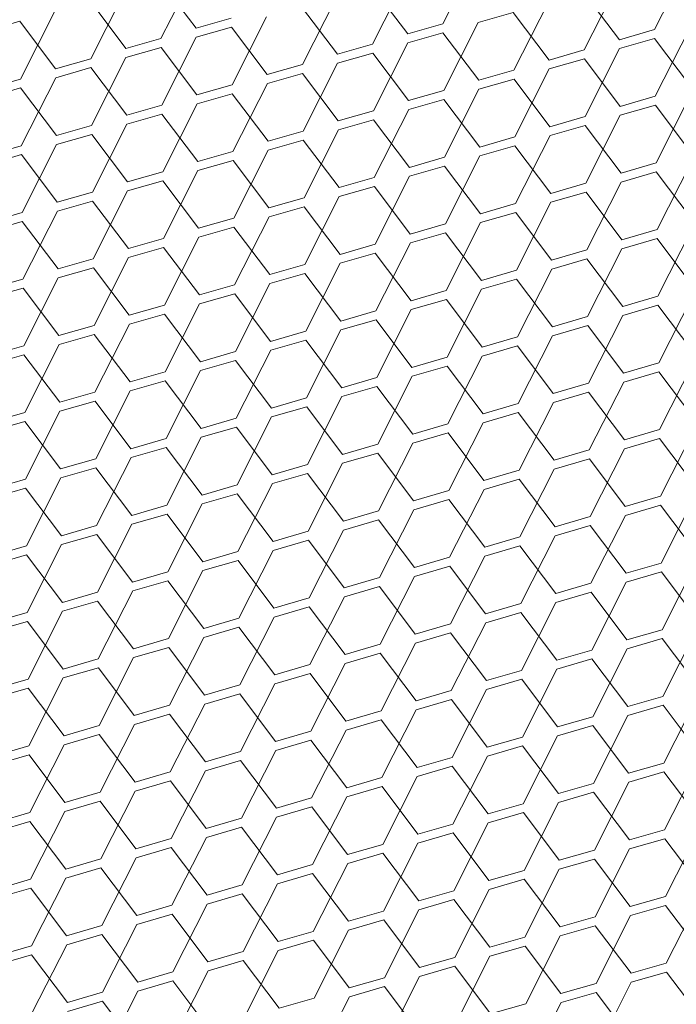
# Model space of a CAD drawing. Header units: millimetres. Extents: x 3925 to 5043, y -86 to 778.
# Tile 353 of 439: x 4999.86 to 5004.01, y 343.13 to 349.35. Entities that reach past the tile are written whole.
import ezdxf

# ---------------------------------------------------------------- set-up
doc = ezdxf.new("R2010")
doc.units = ezdxf.units.MM
doc.header["$LTSCALE"] = 46.255
doc.layers.add('H30K-DUST-FIDXF_CONTINUOUS_LINE', color=7, linetype='CONTINUOUS')

msp = doc.modelspace()

# ---------------------------------------------------------------- linework, layer by layer
at = {"layer": 'H30K-DUST-FIDXF_CONTINUOUS_LINE', "color": 7, "linetype": 'Continuous', "lineweight": 0}
for p, q in [((5002.5378, 349.3225), (5002.755, 349.7511)), ((5003.8744, 349.2863), (5004.0917, 349.715)), ((5000.7574, 349.2303), (5000.9746, 349.659)), ((5002.094, 349.1942), (5002.3113, 349.6229)), ((5000.9792, 349.2945), (5000.7527, 349.5949)), ((5002.3159, 349.2583), (5002.0894, 349.5587)), ((5003.4306, 349.1581), (5003.6479, 349.5867)), ((5000.3136, 349.1021), (5000.5308, 349.5307)), ((5001.6502, 349.0659), (5001.8675, 349.4946)), ((5003.6525, 349.2222), (5003.426, 349.5226)), ((5000.5355, 349.1662), (5000.309, 349.4666)), ((5001.8721, 349.1301), (5001.6456, 349.4305)), ((5002.9869, 349.0298), (5003.2041, 349.4585)), ((4999.8698, 348.9738), (5000.0871, 349.4025)), ((5000.9792, 349.2945), (5001.2011, 349.3586)), ((5001.2065, 348.9377), (5001.4237, 349.3663)), ((5002.9823, 349.3943), (5002.7604, 349.3302)), ((5003.2088, 349.0939), (5002.9823, 349.3943)), ((4999.8652, 349.3383), (4999.6433, 349.2742)), ((5000.0917, 349.0379), (4999.8652, 349.3383)), ((5001.2018, 349.3022), (5000.98, 349.2381)), ((5001.4283, 349.0018), (5001.2018, 349.3022)), ((5002.3159, 349.2583), (5002.5378, 349.3225)), ((5002.5431, 348.9015), (5002.7604, 349.3302)), ((5003.8797, 348.8654), (5004.097, 349.2941)), ((5000.5355, 349.1662), (5000.7574, 349.2303)), ((5000.7627, 348.8094), (5000.98, 349.2381)), ((5002.5385, 349.2661), (5002.3166, 349.2019)), ((5002.765, 348.9657), (5002.5385, 349.2661)), ((5003.6525, 349.2222), (5003.8744, 349.2863)), ((5000.7581, 349.1739), (5000.5362, 349.1098)), ((5000.9846, 348.8735), (5000.7581, 349.1739)), ((5001.8721, 349.1301), (5002.094, 349.1942)), ((5002.0993, 348.7733), (5002.3166, 349.2019)), ((5003.8751, 349.2299), (5003.6532, 349.1658)), ((5004.1016, 348.9295), (5003.8751, 349.2299)), ((5000.3189, 348.6811), (5000.5362, 349.1098)), ((5002.0947, 349.1378), (5001.8728, 349.0737)), ((5002.3212, 348.8374), (5002.0947, 349.1378)), ((5003.2088, 349.0939), (5003.4306, 349.1581)), ((5003.436, 348.7371), (5003.6532, 349.1658)), ((5000.0917, 349.0379), (5000.3136, 349.1021)), ((5000.3143, 349.0457), (5000.0924, 348.9815)), ((5000.5408, 348.7453), (5000.3143, 349.0457)), ((5001.4283, 349.0018), (5001.6502, 349.0659)), ((5001.6556, 348.645), (5001.8728, 349.0737)), ((5003.4314, 349.1017), (5003.2095, 349.0375)), ((5003.6579, 348.8013), (5003.4314, 349.1017)), ((4999.8751, 348.5529), (5000.0924, 348.9815)), ((5001.6509, 349.0095), (5001.4291, 348.9454)), ((5001.8774, 348.7091), (5001.6509, 349.0095)), ((5002.765, 348.9657), (5002.9869, 349.0298)), ((5002.9922, 348.6089), (5003.2095, 349.0375)), ((4999.6479, 348.9097), (4999.8698, 348.9738)), ((5000.9846, 348.8735), (5001.2065, 348.9377)), ((5001.2118, 348.5167), (5001.4291, 348.9454)), ((5002.9876, 348.9734), (5002.7657, 348.9093)), ((5003.2141, 348.673), (5002.9876, 348.9734)), ((4999.8705, 348.9174), (4999.6486, 348.8533)), ((5000.097, 348.617), (4999.8705, 348.9174)), ((5001.2072, 348.8813), (5000.9853, 348.8171)), ((5001.4337, 348.5809), (5001.2072, 348.8813)), ((5002.3212, 348.8374), (5002.5431, 348.9015)), ((5002.5484, 348.4806), (5002.7657, 348.9093)), ((5003.6579, 348.8013), (5003.8797, 348.8654)), ((5003.8851, 348.4445), (5004.1023, 348.8731)), ((5000.5408, 348.7453), (5000.7627, 348.8094)), ((5000.768, 348.3885), (5000.9853, 348.8171)), ((5002.5438, 348.8451), (5002.3219, 348.781)), ((5002.7703, 348.5447), (5002.5438, 348.8451)), ((5003.8805, 348.809), (5003.6586, 348.7449)), ((5004.107, 348.5086), (5003.8805, 348.809)), ((5000.7634, 348.753), (5000.5415, 348.6889)), ((5000.9899, 348.4526), (5000.7634, 348.753)), ((5001.8774, 348.7091), (5002.0993, 348.7733)), ((5002.1047, 348.3523), (5002.3219, 348.781)), ((5003.2141, 348.673), (5003.436, 348.7371)), ((5003.4413, 348.3162), (5003.6586, 348.7449)), ((5000.097, 348.617), (5000.3189, 348.6811)), ((5000.3242, 348.2602), (5000.5415, 348.6889)), ((5002.1, 348.7169), (5001.8782, 348.6527)), ((5002.3265, 348.4165), (5002.1, 348.7169)), ((5003.4367, 348.6807), (5003.2148, 348.6166)), ((5003.6632, 348.3803), (5003.4367, 348.6807)), ((5000.3196, 348.6247), (5000.0977, 348.5606)), ((5000.5461, 348.3243), (5000.3196, 348.6247)), ((5001.4337, 348.5809), (5001.6556, 348.645)), ((5001.6609, 348.2241), (5001.8782, 348.6527)), ((5002.7703, 348.5447), (5002.9922, 348.6089)), ((5002.9975, 348.1879), (5003.2148, 348.6166)), ((4999.6533, 348.4887), (4999.8751, 348.5529)), ((4999.8805, 348.1319), (5000.0977, 348.5606)), ((5001.6563, 348.5886), (5001.4344, 348.5245)), ((5001.8828, 348.2882), (5001.6563, 348.5886)), ((5002.9929, 348.5525), (5002.771, 348.4883)), ((5003.2194, 348.2521), (5002.9929, 348.5525)), ((4999.8759, 348.4965), (4999.654, 348.4323)), ((5000.1024, 348.1961), (4999.8759, 348.4965)), ((5000.9899, 348.4526), (5001.2118, 348.5167)), ((5001.2171, 348.0958), (5001.4344, 348.5245)), ((5002.5538, 348.0597), (5002.771, 348.4883)), ((5001.2125, 348.4603), (5000.9906, 348.3962)), ((5001.439, 348.1599), (5001.2125, 348.4603)), ((5002.3265, 348.4165), (5002.5484, 348.4806)), ((5002.5491, 348.4242), (5002.3273, 348.3601)), ((5002.7757, 348.1238), (5002.5491, 348.4242)), ((5003.6632, 348.3803), (5003.8851, 348.4445)), ((5003.8904, 348.0235), (5004.1077, 348.4522)), ((5000.5461, 348.3243), (5000.768, 348.3885)), ((5000.7733, 347.9675), (5000.9906, 348.3962)), ((5002.11, 347.9314), (5002.3273, 348.3601)), ((5003.8858, 348.3881), (5003.6639, 348.3239)), ((5004.1123, 348.0877), (5003.8858, 348.3881)), ((5000.7687, 348.3321), (5000.5468, 348.2679)), ((5000.9952, 348.0317), (5000.7687, 348.3321)), ((5001.8828, 348.2882), (5002.1047, 348.3523)), ((5003.2194, 348.2521), (5003.4413, 348.3162)), ((5003.4466, 347.8953), (5003.6639, 348.3239)), ((5000.1024, 348.1961), (5000.3242, 348.2602)), ((5000.3296, 347.8393), (5000.5468, 348.2679)), ((5002.1054, 348.2959), (5001.8835, 348.2318)), ((5002.3319, 347.9955), (5002.1054, 348.2959)), ((5003.442, 348.2598), (5003.2201, 348.1957)), ((5003.6685, 347.9594), (5003.442, 348.2598)), ((5000.325, 348.2038), (5000.1031, 348.1397)), ((5000.5515, 347.9034), (5000.325, 348.2038)), ((5001.439, 348.1599), (5001.6609, 348.2241)), ((5001.6662, 347.8031), (5001.8835, 348.2318)), ((5002.7757, 348.1238), (5002.9975, 348.1879)), ((5003.0029, 347.767), (5003.2201, 348.1957)), ((4999.6586, 348.0678), (4999.8805, 348.1319)), ((4999.8858, 347.711), (5000.1031, 348.1397)), ((5001.6616, 348.1677), (5001.4397, 348.1035)), ((5001.8881, 347.8673), (5001.6616, 348.1677)), ((5002.9983, 348.1315), (5002.7764, 348.0674)), ((5003.2248, 347.8311), (5002.9983, 348.1315)), ((4999.8812, 348.0755), (4999.6593, 348.0114)), ((5000.1077, 347.7751), (4999.8812, 348.0755)), ((5000.9952, 348.0317), (5001.2171, 348.0958)), ((5001.2224, 347.6749), (5001.4397, 348.1035)), ((5002.3319, 347.9955), (5002.5538, 348.0597)), ((5002.5591, 347.6387), (5002.7764, 348.0674)), ((5001.2178, 348.0394), (5000.9959, 347.9753)), ((5001.4443, 347.739), (5001.2178, 348.0394)), ((5002.5545, 348.0033), (5002.3326, 347.9391)), ((5002.781, 347.7029), (5002.5545, 348.0033)), ((5003.6685, 347.9594), (5003.8904, 348.0235)), ((5003.8957, 347.6026), (5004.113, 348.0313)), ((5000.5515, 347.9034), (5000.7733, 347.9675)), ((5000.7787, 347.5466), (5000.9959, 347.9753)), ((5001.8881, 347.8673), (5002.11, 347.9314)), ((5002.1153, 347.5105), (5002.3326, 347.9391)), ((5003.8911, 347.9671), (5003.6692, 347.903)), ((5004.1176, 347.6667), (5003.8911, 347.9671)), ((5000.7741, 347.9111), (5000.5522, 347.847)), ((5001.0006, 347.6107), (5000.7741, 347.9111)), ((5002.1107, 347.875), (5001.8888, 347.8109)), ((5002.3372, 347.5746), (5002.1107, 347.875)), ((5003.2248, 347.8311), (5003.4466, 347.8953)), ((5003.452, 347.4743), (5003.6692, 347.903)), ((5000.1077, 347.7751), (5000.3296, 347.8393)), ((5000.3349, 347.4183), (5000.5522, 347.847)), ((5001.4443, 347.739), (5001.6662, 347.8031)), ((5001.6716, 347.3822), (5001.8888, 347.8109)), ((5003.4474, 347.8389), (5003.2255, 347.7747)), ((5003.6739, 347.5385), (5003.4474, 347.8389)), ((5000.3303, 347.7829), (5000.1084, 347.7187)), ((5000.5568, 347.4825), (5000.3303, 347.7829)), ((5001.6669, 347.7467), (5001.445, 347.6826)), ((5001.8934, 347.4463), (5001.6669, 347.7467)), ((5002.781, 347.7029), (5003.0029, 347.767)), ((5003.0082, 347.3461), (5003.2255, 347.7747)), ((4999.6639, 347.6469), (4999.8858, 347.711)), ((4999.8911, 347.2901), (5000.1084, 347.7187)), ((5001.2278, 347.2539), (5001.445, 347.6826)), ((5003.0036, 347.7106), (5002.7817, 347.6465)), ((5003.2301, 347.4102), (5003.0036, 347.7106)), ((4999.8865, 347.6546), (4999.6646, 347.5905)), ((5000.113, 347.3542), (4999.8865, 347.6546)), ((5001.0006, 347.6107), (5001.2224, 347.6749)), ((5001.2232, 347.6185), (5001.0013, 347.5543)), ((5001.4497, 347.3181), (5001.2232, 347.6185)), ((5002.3372, 347.5746), (5002.5591, 347.6387)), ((5002.5644, 347.2178), (5002.7817, 347.6465)), ((5000.784, 347.1257), (5001.0013, 347.5543)), ((5002.5598, 347.5823), (5002.3379, 347.5182)), ((5002.7863, 347.2819), (5002.5598, 347.5823)), ((5003.6739, 347.5385), (5003.8957, 347.6026)), ((5003.9011, 347.1817), (5004.1183, 347.6103)), ((5000.5568, 347.4825), (5000.7787, 347.5466)), ((5000.7794, 347.4902), (5000.5575, 347.4261)), ((5001.0059, 347.1898), (5000.7794, 347.4902)), ((5001.8934, 347.4463), (5002.1153, 347.5105)), ((5002.1207, 347.0895), (5002.3379, 347.5182)), ((5003.8965, 347.5462), (5003.6746, 347.4821)), ((5004.123, 347.2458), (5003.8965, 347.5462)), ((5002.116, 347.4541), (5001.8942, 347.3899)), ((5002.3425, 347.1537), (5002.116, 347.4541)), ((5003.2301, 347.4102), (5003.452, 347.4743)), ((5003.4573, 347.0534), (5003.6746, 347.4821)), ((5000.113, 347.3542), (5000.3349, 347.4183)), ((5000.3402, 346.9974), (5000.5575, 347.4261)), ((5001.4497, 347.3181), (5001.6716, 347.3822)), ((5001.6769, 346.9613), (5001.8942, 347.3899)), ((5003.4527, 347.4179), (5003.2308, 347.3538)), ((5003.6792, 347.1175), (5003.4527, 347.4179)), ((5000.3356, 347.3619), (5000.1137, 347.2978)), ((5000.5621, 347.0615), (5000.3356, 347.3619)), ((5001.6723, 347.3258), (5001.4504, 347.2617)), ((5001.8988, 347.0254), (5001.6723, 347.3258)), ((5002.7863, 347.2819), (5003.0082, 347.3461)), ((5003.0135, 346.9251), (5003.2308, 347.3538)), ((4999.6692, 347.2259), (4999.8911, 347.2901)), ((4999.8965, 346.8691), (5000.1137, 347.2978)), ((5001.0059, 347.1898), (5001.2278, 347.2539)), ((5001.2331, 346.833), (5001.4504, 347.2617)), ((5003.0089, 347.2897), (5002.787, 347.2255)), ((5003.2354, 346.9893), (5003.0089, 347.2897)), ((4999.8918, 347.2337), (4999.67, 347.1695)), ((5000.1183, 346.9333), (4999.8918, 347.2337)), ((5001.2285, 347.1975), (5001.0066, 347.1334)), ((5001.455, 346.8971), (5001.2285, 347.1975)), ((5002.3425, 347.1537), (5002.5644, 347.2178)), ((5002.5698, 346.7969), (5002.787, 347.2255)), ((5003.6792, 347.1175), (5003.9011, 347.1817)), ((5003.9064, 346.7607), (5004.1237, 347.1894)), ((5000.5621, 347.0615), (5000.784, 347.1257)), ((5000.7893, 346.7047), (5001.0066, 347.1334)), ((5002.5651, 347.1614), (5002.3433, 347.0973)), ((5002.7916, 346.861), (5002.5651, 347.1614)), ((5003.9018, 347.1253), (5003.6799, 347.0611)), ((5004.1283, 346.8249), (5003.9018, 347.1253)), ((5000.7847, 347.0693), (5000.5628, 347.0051)), ((5001.0112, 346.7689), (5000.7847, 347.0693)), ((5001.8988, 347.0254), (5002.1207, 347.0895)), ((5002.126, 346.6686), (5002.3433, 347.0973)), ((5003.4626, 346.6325), (5003.6799, 347.0611)), ((5000.1183, 346.9333), (5000.3402, 346.9974)), ((5000.3456, 346.5765), (5000.5628, 347.0051)), ((5002.1214, 347.0331), (5001.8995, 346.969)), ((5002.3479, 346.7327), (5002.1214, 347.0331)), ((5003.2354, 346.9893), (5003.4573, 347.0534)), ((5003.458, 346.997), (5003.2361, 346.9329)), ((5003.6845, 346.6966), (5003.458, 346.997)), ((5000.3409, 346.941), (5000.1191, 346.8769)), ((5000.5675, 346.6406), (5000.3409, 346.941)), ((5001.455, 346.8971), (5001.6769, 346.9613)), ((5001.6822, 346.5403), (5001.8995, 346.969)), ((5003.0189, 346.5042), (5003.2361, 346.9329)), ((4999.6746, 346.805), (4999.8965, 346.8691)), ((4999.9018, 346.4482), (5000.1191, 346.8769)), ((5001.6776, 346.9049), (5001.4557, 346.8407)), ((5001.9041, 346.6045), (5001.6776, 346.9049)), ((5002.7916, 346.861), (5003.0135, 346.9251)), ((5003.0142, 346.8687), (5002.7924, 346.8046)), ((5003.2407, 346.5683), (5003.0142, 346.8687)), ((4999.8972, 346.8127), (4999.6753, 346.7486)), ((5000.1237, 346.5123), (4999.8972, 346.8127)), ((5001.0112, 346.7689), (5001.2331, 346.833)), ((5001.2384, 346.4121), (5001.4557, 346.8407)), ((5001.2338, 346.7766), (5001.0119, 346.7125)), ((5001.4603, 346.4762), (5001.2338, 346.7766)), ((5002.3479, 346.7327), (5002.5698, 346.7969)), ((5002.5751, 346.3759), (5002.7924, 346.8046)), ((5003.6845, 346.6966), (5003.9064, 346.7607)), ((5003.9117, 346.3398), (5004.129, 346.7685)), ((5000.5675, 346.6406), (5000.7893, 346.7047)), ((5000.7947, 346.2838), (5001.0119, 346.7125)), ((5002.5705, 346.7405), (5002.3486, 346.6763)), ((5002.797, 346.4401), (5002.5705, 346.7405)), ((5003.9071, 346.7043), (5003.6852, 346.6402)), ((5004.1336, 346.4039), (5003.9071, 346.7043)), ((5000.7901, 346.6483), (5000.5682, 346.5842)), ((5001.0166, 346.3479), (5000.7901, 346.6483)), ((5001.9041, 346.6045), (5002.126, 346.6686)), ((5002.1313, 346.2477), (5002.3486, 346.6763)), ((5003.2407, 346.5683), (5003.4626, 346.6325)), ((5003.468, 346.2115), (5003.6852, 346.6402)), ((5000.1237, 346.5123), (5000.3456, 346.5765)), ((5000.3509, 346.1555), (5000.5682, 346.5842)), ((5002.1267, 346.6122), (5001.9048, 346.5481)), ((5002.3532, 346.3118), (5002.1267, 346.6122)), ((5003.4633, 346.5761), (5003.2415, 346.5119)), ((5003.6898, 346.2757), (5003.4633, 346.5761)), ((5000.3463, 346.5201), (5000.1244, 346.4559)), ((5000.5728, 346.2197), (5000.3463, 346.5201)), ((5001.4603, 346.4762), (5001.6822, 346.5403)), ((5001.6875, 346.1194), (5001.9048, 346.5481)), ((5002.797, 346.4401), (5003.0189, 346.5042)), ((5003.0242, 346.0833), (5003.2415, 346.5119)), ((4999.6799, 346.3841), (4999.9018, 346.4482)), ((4999.9071, 346.0273), (5000.1244, 346.4559)), ((5001.6829, 346.4839), (5001.461, 346.4198)), ((5001.9094, 346.1835), (5001.6829, 346.4839)), ((5003.0196, 346.4478), (5002.7977, 346.3837)), ((5003.2461, 346.1474), (5003.0196, 346.4478)), ((4999.9025, 346.3918), (4999.6806, 346.3277)), ((5000.129, 346.0914), (4999.9025, 346.3918)), ((5001.0166, 346.3479), (5001.2384, 346.4121)), ((5001.2438, 345.9911), (5001.461, 346.4198)), ((5002.3532, 346.3118), (5002.5751, 346.3759)), ((5002.5804, 345.955), (5002.7977, 346.3837)), ((5001.2392, 346.3557), (5001.0173, 346.2915)), ((5001.4657, 346.0553), (5001.2392, 346.3557)), ((5002.5758, 346.3195), (5002.3539, 346.2554)), ((5002.8023, 346.0191), (5002.5758, 346.3195)), ((5003.6898, 346.2757), (5003.9117, 346.3398)), ((5003.9171, 345.9189), (5004.1343, 346.3475)), ((5000.5728, 346.2197), (5000.7947, 346.2838)), ((5000.8, 345.8629), (5001.0173, 346.2915)), ((5001.9094, 346.1835), (5002.1313, 346.2477)), ((5002.1366, 345.8267), (5002.3539, 346.2554)), ((5003.9124, 346.2834), (5003.6906, 346.2193)), ((5004.139, 345.983), (5003.9124, 346.2834)), ((5000.7954, 346.2274), (5000.5735, 346.1633)), ((5001.0219, 345.927), (5000.7954, 346.2274)), ((5002.132, 346.1913), (5001.9101, 346.1271)), ((5002.3585, 345.8909), (5002.132, 346.1913)), ((5003.2461, 346.1474), (5003.468, 346.2115)), ((5003.4733, 345.7906), (5003.6906, 346.2193)), ((5000.129, 346.0914), (5000.3509, 346.1555)), ((5000.3562, 345.7346), (5000.5735, 346.1633)), ((5001.6929, 345.6985), (5001.9101, 346.1271)), ((5003.4687, 346.1551), (5003.2468, 346.091)), ((5003.6952, 345.8547), (5003.4687, 346.1551)), ((5000.3516, 346.0991), (5000.1297, 346.035)), ((5000.5781, 345.7987), (5000.3516, 346.0991)), ((5001.4657, 346.0553), (5001.6875, 346.1194)), ((5001.6883, 346.063), (5001.4664, 345.9989)), ((5001.9148, 345.7626), (5001.6883, 346.063)), ((5002.8023, 346.0191), (5003.0242, 346.0833)), ((5003.0295, 345.6623), (5003.2468, 346.091)), ((4999.6852, 345.9631), (4999.9071, 346.0273)), ((4999.9125, 345.6063), (5000.1297, 346.035)), ((5001.2491, 345.5702), (5001.4664, 345.9989)), ((5003.0249, 346.0269), (5002.803, 345.9628)), ((5003.2514, 345.7265), (5003.0249, 346.0269)), ((4999.9078, 345.9709), (4999.686, 345.9068)), ((5000.1343, 345.6705), (4999.9078, 345.9709)), ((5001.0219, 345.927), (5001.2438, 345.9911)), ((5002.3585, 345.8909), (5002.5804, 345.955)), ((5002.5858, 345.5341), (5002.803, 345.9628)), ((5001.2445, 345.9348), (5001.0226, 345.8706)), ((5001.471, 345.6343), (5001.2445, 345.9348)), ((5002.5811, 345.8986), (5002.3592, 345.8345)), ((5002.8076, 345.5982), (5002.5811, 345.8986)), ((5003.6952, 345.8547), (5003.9171, 345.9189)), ((5003.9224, 345.4979), (5004.1397, 345.9266)), ((5000.5781, 345.7987), (5000.8, 345.8629)), ((5000.8053, 345.4419), (5001.0226, 345.8706)), ((5001.9148, 345.7626), (5002.1366, 345.8267)), ((5002.142, 345.4058), (5002.3592, 345.8345)), ((5003.9178, 345.8625), (5003.6959, 345.7984)), ((5004.1443, 345.5621), (5003.9178, 345.8625)), ((5000.8007, 345.8065), (5000.5788, 345.7424)), ((5001.0272, 345.5061), (5000.8007, 345.8065)), ((5002.1374, 345.7704), (5001.9155, 345.7062)), ((5002.3639, 345.4699), (5002.1374, 345.7704)), ((5003.2514, 345.7265), (5003.4733, 345.7906)), ((5003.4786, 345.3697), (5003.6959, 345.7984)), ((5000.1343, 345.6705), (5000.3562, 345.7346)), ((5000.3616, 345.3137), (5000.5788, 345.7424)), ((5001.471, 345.6343), (5001.6929, 345.6985)), ((5001.6982, 345.2776), (5001.9155, 345.7062)), ((5003.474, 345.7342), (5003.2521, 345.6701)), ((5003.7005, 345.4338), (5003.474, 345.7342)), ((5000.3569, 345.6782), (5000.1351, 345.6141)), ((5000.5834, 345.3778), (5000.3569, 345.6782)), ((5001.6936, 345.6421), (5001.4717, 345.578)), ((5001.9201, 345.3417), (5001.6936, 345.6421)), ((5002.8076, 345.5982), (5003.0295, 345.6623)), ((5003.0349, 345.2414), (5003.2521, 345.6701)), ((4999.6906, 345.5422), (4999.9125, 345.6063)), ((4999.9178, 345.1854), (5000.1351, 345.6141)), ((5001.0272, 345.5061), (5001.2491, 345.5702)), ((5001.2544, 345.1493), (5001.4717, 345.578)), ((5003.0302, 345.606), (5002.8084, 345.5418)), ((5003.2567, 345.3055), (5003.0302, 345.606)), ((4999.9132, 345.55), (4999.6913, 345.4858)), ((5000.1397, 345.2496), (4999.9132, 345.55)), ((5001.2498, 345.5138), (5001.0279, 345.4497)), ((5001.4763, 345.2134), (5001.2498, 345.5138)), ((5002.3639, 345.4699), (5002.5858, 345.5341)), ((5002.5911, 345.1132), (5002.8084, 345.5418)), ((5003.9277, 345.077), (5004.145, 345.5057)), ((5000.5834, 345.3778), (5000.8053, 345.4419)), ((5000.8107, 345.021), (5001.0279, 345.4497)), ((5002.5865, 345.4777), (5002.3646, 345.4136)), ((5002.813, 345.1773), (5002.5865, 345.4777)), ((5003.7005, 345.4338), (5003.9224, 345.4979)), ((5003.9231, 345.4416), (5003.7012, 345.3774)), ((5004.1496, 345.1412), (5003.9231, 345.4416)), ((5000.806, 345.3856), (5000.5842, 345.3214)), ((5001.0325, 345.0852), (5000.806, 345.3856)), ((5001.9201, 345.3417), (5002.142, 345.4058)), ((5002.1473, 344.9849), (5002.3646, 345.4136)), ((5003.484, 344.9488), (5003.7012, 345.3774)), ((5000.3669, 344.8928), (5000.5842, 345.3214)), ((5002.1427, 345.3494), (5001.9208, 345.2853)), ((5002.3692, 345.049), (5002.1427, 345.3494)), ((5003.2567, 345.3055), (5003.4786, 345.3697)), ((5000.1397, 345.2496), (5000.3616, 345.3137)), ((5000.3623, 345.2573), (5000.1404, 345.1932)), ((5000.5888, 344.9569), (5000.3623, 345.2573)), ((5001.4763, 345.2134), (5001.6982, 345.2776)), ((5001.7035, 344.8566), (5001.9208, 345.2853)), ((5003.4793, 345.3133), (5003.2575, 345.2492)), ((5003.7058, 345.0129), (5003.4793, 345.3133)), ((4999.9231, 344.7645), (5000.1404, 345.1932)), ((5001.6989, 345.2212), (5001.477, 345.157)), ((5001.9254, 344.9208), (5001.6989, 345.2212)), ((5002.813, 345.1773), (5003.0349, 345.2414)), ((5003.0402, 344.8205), (5003.2575, 345.2492)), ((4999.6959, 345.1213), (4999.9178, 345.1854)), ((4999.9185, 345.129), (4999.6966, 345.0649)), ((5000.145, 344.8286), (4999.9185, 345.129)), ((5001.0325, 345.0852), (5001.2544, 345.1493)), ((5001.2598, 344.7284), (5001.477, 345.157)), ((5003.0356, 345.185), (5002.8137, 345.1209)), ((5003.2621, 344.8846), (5003.0356, 345.185)), ((5001.2551, 345.0929), (5001.0333, 345.0288)), ((5001.4817, 344.7925), (5001.2551, 345.0929)), ((5002.3692, 345.049), (5002.5911, 345.1132)), ((5002.5964, 344.6922), (5002.8137, 345.1209)), ((5003.7058, 345.0129), (5003.9277, 345.077)), ((5003.9331, 344.6561), (5004.1503, 345.0848)), ((5000.5888, 344.9569), (5000.8107, 345.021)), ((5000.816, 344.6001), (5001.0333, 345.0288)), ((5002.5918, 345.0568), (5002.3699, 344.9926)), ((5002.8183, 344.7564), (5002.5918, 345.0568)), ((5003.9284, 345.0206), (5003.7066, 344.9565)), ((5004.1549, 344.7202), (5003.9284, 345.0206)), ((5000.8114, 344.9646), (5000.5895, 344.9005)), ((5001.0379, 344.6642), (5000.8114, 344.9646)), ((5001.9254, 344.9208), (5002.1473, 344.9849)), ((5002.1526, 344.564), (5002.3699, 344.9926)), ((5003.2621, 344.8846), (5003.484, 344.9488)), ((5003.4893, 344.5278), (5003.7066, 344.9565)), ((5000.145, 344.8286), (5000.3669, 344.8928)), ((5000.3722, 344.4718), (5000.5895, 344.9005)), ((5002.148, 344.9285), (5001.9261, 344.8644)), ((5002.3745, 344.6281), (5002.148, 344.9285)), ((5003.4847, 344.8924), (5003.2628, 344.8282)), ((5003.7112, 344.592), (5003.4847, 344.8924)), ((5000.3676, 344.8364), (5000.1457, 344.7722)), ((5000.5941, 344.536), (5000.3676, 344.8364)), ((5001.4817, 344.7925), (5001.7035, 344.8566)), ((5001.7089, 344.4357), (5001.9261, 344.8644)), ((5002.8183, 344.7564), (5003.0402, 344.8205)), ((5003.0455, 344.3996), (5003.2628, 344.8282)), ((4999.7012, 344.7004), (4999.9231, 344.7645)), ((4999.9284, 344.3436), (5000.1457, 344.7722)), ((5001.7043, 344.8002), (5001.4824, 344.7361)), ((5001.9308, 344.4998), (5001.7043, 344.8002)), ((5003.0409, 344.7641), (5002.819, 344.7)), ((5003.2674, 344.4637), (5003.0409, 344.7641)), ((4999.9238, 344.7081), (4999.7019, 344.644)), ((5000.1503, 344.4077), (4999.9238, 344.7081)), ((5001.0379, 344.6642), (5001.2598, 344.7284)), ((5001.2651, 344.3074), (5001.4824, 344.7361)), ((5002.6017, 344.2713), (5002.819, 344.7)), ((5001.2605, 344.672), (5001.0386, 344.6078)), ((5001.487, 344.3716), (5001.2605, 344.672)), ((5002.3745, 344.6281), (5002.5964, 344.6922)), ((5002.5971, 344.6358), (5002.3752, 344.5717)), ((5002.8236, 344.3354), (5002.5971, 344.6358)), ((5003.7112, 344.592), (5003.9331, 344.6561)), ((5003.9384, 344.2352), (5004.1557, 344.6638)), ((5000.5941, 344.536), (5000.816, 344.6001)), ((5000.8213, 344.1792), (5001.0386, 344.6078)), ((5002.158, 344.143), (5002.3752, 344.5717)), ((5003.9338, 344.5997), (5003.7119, 344.5356)), ((5004.1603, 344.2993), (5003.9338, 344.5997)), ((5000.8167, 344.5437), (5000.5948, 344.4796)), ((5001.0432, 344.2433), (5000.8167, 344.5437)), ((5001.9308, 344.4998), (5002.1526, 344.564)), ((5002.1534, 344.5076), (5001.9315, 344.4434)), ((5002.3799, 344.2072), (5002.1534, 344.5076)), ((5003.2674, 344.4637), (5003.4893, 344.5278)), ((5003.4946, 344.1069), (5003.7119, 344.5356)), ((5000.1503, 344.4077), (5000.3722, 344.4718)), ((5000.3776, 344.0509), (5000.5948, 344.4796)), ((5003.49, 344.4714), (5003.2681, 344.4073)), ((5003.7165, 344.171), (5003.49, 344.4714)), ((5000.3729, 344.4154), (5000.151, 344.3513)), ((5000.5994, 344.115), (5000.3729, 344.4154)), ((5001.487, 344.3716), (5001.7089, 344.4357)), ((5001.7142, 344.0148), (5001.9315, 344.4434)), ((5002.8236, 344.3354), (5003.0455, 344.3996)), ((5003.0508, 343.9786), (5003.2681, 344.4073)), ((4999.7066, 344.2794), (4999.9284, 344.3436)), ((4999.9338, 343.9226), (5000.151, 344.3513)), ((5001.7096, 344.3793), (5001.4877, 344.3152)), ((5001.9361, 344.0789), (5001.7096, 344.3793)), ((5003.0462, 344.3432), (5002.8243, 344.279)), ((5003.2727, 344.0428), (5003.0462, 344.3432)), ((4999.9292, 344.2872), (4999.7073, 344.223)), ((5000.1557, 343.9868), (4999.9292, 344.2872)), ((5001.0432, 344.2433), (5001.2651, 344.3074)), ((5001.2704, 343.8865), (5001.4877, 344.3152)), ((5002.3799, 344.2072), (5002.6017, 344.2713)), ((5002.6071, 343.8504), (5002.8243, 344.279)), ((5001.2658, 344.251), (5001.0439, 344.1869)), ((5001.4923, 343.9506), (5001.2658, 344.251)), ((5002.6025, 344.2149), (5002.3806, 344.1508)), ((5002.829, 343.9145), (5002.6025, 344.2149)), ((5003.7165, 344.171), (5003.9384, 344.2352)), ((5003.9437, 343.8142), (5004.161, 344.2429)), ((5000.5994, 344.115), (5000.8213, 344.1792)), ((5000.8267, 343.7582), (5001.0439, 344.1869)), ((5001.9361, 344.0789), (5002.158, 344.143)), ((5002.1633, 343.7221), (5002.3806, 344.1508)), ((5003.9391, 344.1788), (5003.7172, 344.1146)), ((5004.1656, 343.8784), (5003.9391, 344.1788)), ((5000.822, 344.1228), (5000.6002, 344.0586)), ((5001.0485, 343.8224), (5000.822, 344.1228)), ((5002.1587, 344.0866), (5001.9368, 344.0225)), ((5002.3852, 343.7862), (5002.1587, 344.0866)), ((5003.2727, 344.0428), (5003.4946, 344.1069)), ((5003.4999, 343.686), (5003.7172, 344.1146)), ((5000.1557, 343.9868), (5000.3776, 344.0509)), ((5000.3829, 343.63), (5000.6002, 344.0586)), ((5001.4923, 343.9506), (5001.7142, 344.0148)), ((5001.7195, 343.5938), (5001.9368, 344.0225)), ((5003.4953, 344.0505), (5003.2734, 343.9864)), ((5003.7218, 343.7501), (5003.4953, 344.0505)), ((5000.3783, 343.9945), (5000.1564, 343.9304)), ((5000.6048, 343.6941), (5000.3783, 343.9945)), ((5001.7149, 343.9584), (5001.493, 343.8942)), ((5001.9414, 343.658), (5001.7149, 343.9584)), ((5002.829, 343.9145), (5003.0508, 343.9786)), ((5003.0562, 343.5577), (5003.2734, 343.9864)), ((4999.7119, 343.8585), (4999.9338, 343.9226)), ((4999.9391, 343.5017), (5000.1564, 343.9304)), ((5001.0485, 343.8224), (5001.2704, 343.8865)), ((5001.2758, 343.4656), (5001.493, 343.8942)), ((5003.0516, 343.9222), (5002.8297, 343.8581)), ((5003.2781, 343.6218), (5003.0516, 343.9222)), ((4999.9345, 343.8662), (4999.7126, 343.8021)), ((5000.161, 343.5658), (4999.9345, 343.8662)), ((5001.2711, 343.8301), (5001.0493, 343.766)), ((5001.4976, 343.5297), (5001.2711, 343.8301)), ((5002.3852, 343.7862), (5002.6071, 343.8504)), ((5002.6124, 343.4294), (5002.8297, 343.8581)), ((5000.832, 343.3373), (5001.0493, 343.766)), ((5002.6078, 343.794), (5002.3859, 343.7298)), ((5002.8343, 343.4936), (5002.6078, 343.794)), ((5003.7218, 343.7501), (5003.9437, 343.8142)), ((5003.9491, 343.3933), (5004.1663, 343.822)), ((5000.6048, 343.6941), (5000.8267, 343.7582)), ((5000.8274, 343.7018), (5000.6055, 343.6377)), ((5001.0539, 343.4014), (5000.8274, 343.7018)), ((5001.9414, 343.658), (5002.1633, 343.7221)), ((5002.1686, 343.3012), (5002.3859, 343.7298)), ((5003.9444, 343.7578), (5003.7225, 343.6937)), ((5004.1709, 343.4574), (5003.9444, 343.7578)), ((5000.3882, 343.209), (5000.6055, 343.6377)), ((5002.164, 343.6657), (5001.9421, 343.6016)), ((5002.3905, 343.3653), (5002.164, 343.6657)), ((5003.2781, 343.6218), (5003.4999, 343.686)), ((5003.5053, 343.265), (5003.7225, 343.6937)), ((5000.161, 343.5658), (5000.3829, 343.63)), ((5001.4976, 343.5297), (5001.7195, 343.5938)), ((5001.7249, 343.1729), (5001.9421, 343.6016)), ((5003.5007, 343.6296), (5003.2788, 343.5654)), ((5003.7272, 343.3292), (5003.5007, 343.6296)), ((5000.3836, 343.5736), (5000.1617, 343.5094)), ((5000.6101, 343.2732), (5000.3836, 343.5736)), ((5001.7202, 343.5374), (5001.4984, 343.4733)), ((5001.9467, 343.237), (5001.7202, 343.5374)), ((5002.8343, 343.4936), (5003.0562, 343.5577)), ((5003.0615, 343.1368), (5003.2788, 343.5654)), ((4999.7172, 343.4376), (4999.9391, 343.5017)), ((4999.9444, 343.0808), (5000.1617, 343.5094)), ((5001.0539, 343.4014), (5001.2758, 343.4656)), ((5001.2811, 343.0446), (5001.4984, 343.4733)), ((5003.0569, 343.5013), (5002.835, 343.4372)), ((5003.2834, 343.2009), (5003.0569, 343.5013)), ((4999.9398, 343.4453), (4999.7179, 343.3812)), ((5000.1663, 343.1449), (4999.9398, 343.4453)), ((5001.2765, 343.4092), (5001.0546, 343.345)), ((5001.503, 343.1088), (5001.2765, 343.4092)), ((5002.3905, 343.3653), (5002.6124, 343.4294)), ((5002.6177, 343.0085), (5002.835, 343.4372)), ((5003.7272, 343.3292), (5003.9491, 343.3933)), ((5000.6101, 343.2732), (5000.832, 343.3373)), ((5000.8373, 342.9164), (5001.0546, 343.345)), ((5002.6131, 343.373), (5002.3912, 343.3089)), ((5002.8396, 343.0726), (5002.6131, 343.373)), ((5003.9498, 343.3369), (5003.7279, 343.2728)), ((5004.1763, 343.0365), (5003.9498, 343.3369)), ((5000.8327, 343.2809), (5000.6108, 343.2168)), ((5001.0592, 342.9805), (5000.8327, 343.2809)), ((5001.9467, 343.237), (5002.1686, 343.3012)), ((5002.174, 342.8802), (5002.3912, 343.3089)), ((5003.2834, 343.2009), (5003.5053, 343.265)), ((5003.5106, 342.8441), (5003.7279, 343.2728)), ((5000.1663, 343.1449), (5000.3882, 343.209)), ((5000.3935, 342.7881), (5000.6108, 343.2168)), ((5002.1693, 343.2448), (5001.9475, 343.1806)), ((5002.3959, 342.9444), (5002.1693, 343.2448)), ((5003.506, 343.2086), (5003.2841, 343.1445)), ((5003.7325, 342.9082), (5003.506, 343.2086)), ((5000.3889, 343.1526), (5000.167, 343.0885)), ((5000.6154, 342.8522), (5000.3889, 343.1526)), ((5001.503, 343.1088), (5001.7249, 343.1729)), ((5001.7302, 342.752), (5001.9475, 343.1806)), ((5003.0668, 342.7158), (5003.2841, 343.1445)), ((5002.8396, 343.0726), (5003.0615, 343.1368))]:
    msp.add_line(p, q, dxfattribs=at)

doc.saveas('drawing.dxf')
